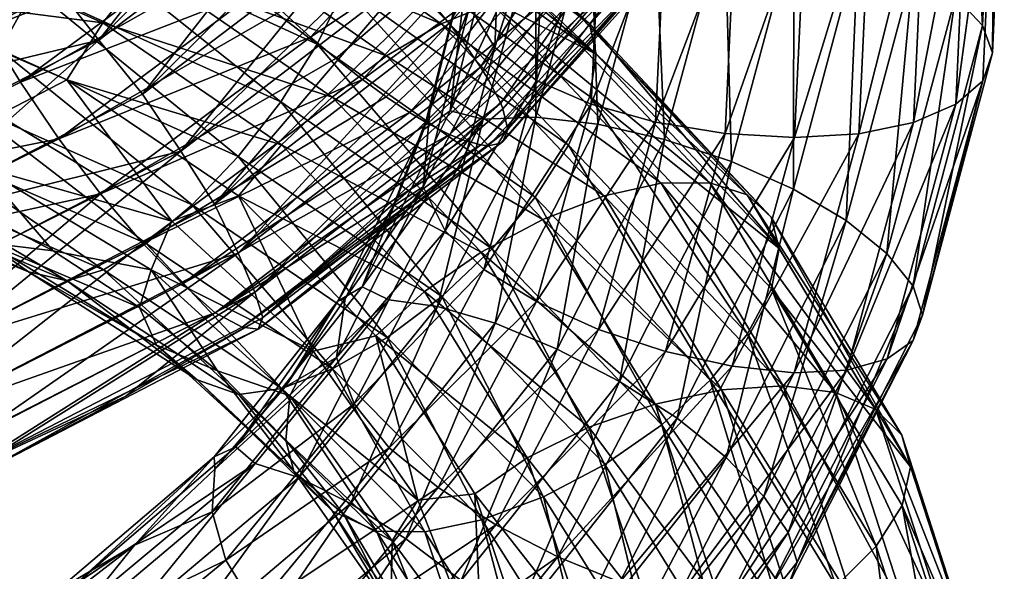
# Model space of a CAD drawing. Header units: metres. Extents: x -109 to 109, y -452 to 89.
# Tile 399 of 656: x 8.93 to 18.97, y -26.7 to -21.07. Entities that reach past the tile are written whole.
import ezdxf

# ---------------------------------------------------------------- set-up
doc = ezdxf.new("R2010")
doc.units = ezdxf.units.M
doc.layers.add('solid_K244270000C71_000_01', color=7, linetype='CONTINUOUS')

msp = doc.modelspace()

# ---------------------------------------------------------------- linework, layer by layer
at = {"layer": 'solid_K244270000C71_000_01'}
for points in [[(18.474415, -20.832609, 760.543823), (18.596498, -18.153233, 762.546143), (18.751863, -21.127901, 761.057617)], [(18.596498, -18.153233, 762.546143), (18.87578, -18.410347, 763.090088), (18.751863, -21.127901, 761.057617)], [(18.751863, -21.127901, 761.057617), (18.87578, -18.410347, 763.090088), (18.851892, -21.409386, 761.625305)], [(18.87578, -18.410347, 763.090088), (18.974033, -18.688694, 763.669922), (18.851892, -21.409386, 761.625305)], [(14.812507, -18.493904, 736.625549), (13.31155, -21.109291, 735.490173), (13.093974, -20.844156, 735.348816)], [(14.812507, -18.493904, 736.625549), (15.28634, -18.908588, 736.877747), (13.31155, -21.109291, 735.490173)], [(18.851892, -21.409386, 761.625305), (18.974033, -18.688694, 763.669922), (18.877703, -18.988764, 764.22821)], [(13.31155, -21.109291, 735.490173), (15.28634, -18.908588, 736.877747), (13.445292, -21.284964, 735.612244)], [(15.28634, -18.908588, 736.877747), (13.631413, -21.553947, 735.849731), (13.445292, -21.284964, 735.612244)], [(15.28634, -18.908588, 736.877747), (15.651652, -19.296976, 737.26062), (13.631413, -21.553947, 735.849731)], [(18.877703, -18.988764, 764.22821), (18.600098, -19.276911, 764.75708), (18.477989, -21.93194, 762.721619)], [(18.753773, -21.693655, 762.178345), (18.877703, -18.988764, 764.22821), (18.477989, -21.93194, 762.721619)], [(18.851892, -21.409386, 761.625305), (18.877703, -18.988764, 764.22821), (18.753773, -21.693655, 762.178345)], [(9.735929, -21.277962, 734.119934), (9.324384, -20.753424, 734.388123), (11.363083, -19.200275, 735.532593)], [(9.735929, -21.277962, 734.119934), (11.363083, -19.200275, 735.532593), (11.60005, -19.389973, 735.407166)], [(12.244857, -19.270702, 790.548706), (12.42875, -19.449102, 791.199341), (14.742405, -21.108667, 789.335327)], [(14.52428, -20.906338, 788.709778), (12.244857, -19.270702, 790.548706), (14.742405, -21.108667, 789.335327)], [(18.600098, -19.276911, 764.75708), (18.167469, -19.536491, 765.209656), (18.048203, -22.118208, 763.202454)], [(18.477989, -21.93194, 762.721619), (18.600098, -19.276911, 764.75708), (18.048203, -22.118208, 763.202454)], [(11.60005, -20.980774, 739.756042), (11.896567, -21.247263, 739.680359), (13.661394, -19.329523, 741.020447)], [(14.261394, -19.662733, 740.809387), (13.661394, -19.329523, 741.020447), (11.896567, -21.247263, 739.680359)], [(13.631413, -21.553947, 735.849731), (15.651652, -19.296976, 737.26062), (13.706739, -21.675762, 735.981384)], [(15.651652, -19.296976, 737.26062), (13.835842, -21.923374, 736.313354), (13.706739, -21.675762, 735.981384)], [(15.651652, -19.296976, 737.26062), (15.886708, -19.633612, 737.742798), (13.835842, -21.923374, 736.313354)], [(9.735929, -21.277962, 734.119934), (11.60005, -19.389973, 735.407166), (11.891255, -19.637751, 735.294739)], [(12.42875, -19.449102, 791.199341), (12.486869, -19.762707, 791.814331), (14.808644, -21.421261, 789.943359)], [(14.742405, -21.108667, 789.335327), (12.42875, -19.449102, 791.199341), (14.808644, -21.421261, 789.943359)], [(13.856022, -19.443628, 764.696716), (13.517142, -20.935837, 762.631409), (13.777243, -21.353756, 763.042664)], [(13.856022, -19.443628, 764.696716), (13.777243, -21.353756, 763.042664), (14.293887, -19.716896, 765.121216)], [(6.687839, -20.922066, 365.481689), (10.065118, -19.523151, 365.481689), (6.772509, -21.192886, 365.704102)], [(10.065118, -19.523151, 365.481689), (10.196747, -19.774521, 365.704102), (6.772509, -21.192886, 365.704102)], [(9.582691, -19.497845, 794.366821), (9.359804, -20.120533, 794.618774), (11.962363, -21.319679, 793.020264)], [(12.247227, -20.737801, 792.745178), (9.582691, -19.497845, 794.366821), (11.962363, -21.319679, 793.020264)], [(18.167469, -19.536491, 765.209656), (17.605646, -19.746943, 765.550781), (17.490067, -22.23641, 763.584229)], [(18.048203, -22.118208, 763.202454), (18.167469, -19.536491, 765.209656), (17.490067, -22.23641, 763.584229)], [(10.181742, -21.831026, 734.010559), (9.735929, -21.277962, 734.119934), (11.891255, -19.637751, 735.294739)], [(10.181742, -21.831026, 734.010559), (11.891255, -19.637751, 735.294739), (12.154368, -19.874924, 735.230896)], [(10.683059, -20.044384, 788.466003), (11.15263, -19.640123, 788.830994), (13.22873, -21.110437, 787.120056)], [(13.22873, -21.110437, 787.120056), (11.15263, -19.640123, 788.830994), (13.745577, -20.901215, 787.559326)], [(12.154368, -21.465019, 739.57782), (14.261394, -19.662733, 740.809387), (11.896567, -21.247263, 739.680359)], [(12.154368, -21.465019, 739.57782), (12.425532, -21.679628, 739.431946), (14.261394, -19.662733, 740.809387)], [(14.817706, -19.914888, 740.464844), (14.261394, -19.662733, 740.809387), (12.425532, -21.679628, 739.431946)], [(13.859313, -21.980482, 736.406799), (13.835842, -21.923374, 736.313354), (15.886708, -19.633612, 737.742798)], [(13.859313, -21.980482, 736.406799), (15.886708, -19.633612, 737.742798), (13.907401, -22.189108, 736.848633)], [(15.886708, -19.633612, 737.742798), (15.967214, -19.896147, 738.290649), (13.907401, -22.189108, 736.848633)], [(10.19697, -19.774946, 383.295349), (6.688031, -20.922678, 383.517975), (6.772652, -21.193346, 383.295349)], [(6.772509, -21.192886, 365.704102), (10.196747, -19.774521, 365.704102), (6.828018, -21.370855, 366.012726)], [(10.19697, -19.774946, 383.295349), (6.772652, -21.193346, 383.295349), (10.283459, -19.93984, 382.986603)], [(10.196747, -19.774521, 365.704102), (10.28334, -19.939615, 366.012726), (6.828018, -21.370855, 366.012726)], [(8.3318, -20.661655, 738.049622), (8.592733, -21.157396, 738.386902), (10.477493, -19.771341, 739.511292)], [(8.592733, -21.157396, 738.386902), (10.680642, -20.022959, 739.643005), (10.477493, -19.771341, 739.511292)], [(14.808644, -21.421261, 789.943359), (12.486869, -19.762707, 791.814331), (12.430016, -20.204943, 792.331055)], [(13.777243, -21.353756, 763.042664), (14.200049, -21.689501, 763.42865), (14.293887, -19.716896, 765.121216)], [(14.856872, -19.874807, 765.487671), (14.293887, -19.716896, 765.121216), (14.200049, -21.689501, 763.42865)], [(17.605646, -19.746943, 765.550781), (16.944664, -19.89048, 765.751404), (16.833424, -22.273796, 763.835876)], [(17.490067, -22.23641, 763.584229), (17.605646, -19.746943, 765.550781), (16.833424, -22.273796, 763.835876)], [(10.181742, -21.831026, 734.010559), (12.154368, -19.874924, 735.230896), (12.420443, -20.128023, 735.203979)], [(14.759338, -21.932482, 763.7453), (14.856872, -19.874807, 765.487671), (14.200049, -21.689501, 763.42865)], [(15.518628, -19.956745, 765.718506), (14.856872, -19.874807, 765.487671), (14.759338, -21.932482, 763.7453)], [(6.772652, -21.193346, 383.295349), (6.828093, -21.371101, 382.986603), (10.283459, -19.93984, 382.986603)], [(6.828018, -21.370855, 366.012726), (10.28334, -19.939615, 366.012726), (6.847156, -21.432837, 366.367004)], [(10.283459, -19.93984, 382.986603), (6.828093, -21.371101, 382.986603), (10.313633, -19.996975, 382.632996)], [(10.28334, -19.939615, 366.012726), (10.313633, -19.996975, 366.367004), (6.847156, -21.432837, 366.367004)], [(12.666418, -21.856504, 739.265991), (14.817706, -19.914888, 740.464844), (12.425532, -21.679628, 739.431946)], [(12.666418, -21.856504, 739.265991), (12.905885, -22.016928, 739.06012), (14.817706, -19.914888, 740.464844)], [(15.290563, -20.065142, 740.002686), (14.817706, -19.914888, 740.464844), (12.905885, -22.016928, 739.06012)], [(15.967214, -19.896147, 738.290649), (15.888327, -20.052055, 738.87323), (13.837214, -22.330715, 737.423279)], [(13.859313, -22.314846, 737.320862), (15.967214, -19.896147, 738.290649), (13.837214, -22.330715, 737.423279)], [(13.859313, -22.314846, 737.320862), (13.907401, -22.189108, 736.848633), (15.967214, -19.896147, 738.290649)], [(14.753201, -20.013092, 759.943176), (15.409845, -19.981285, 759.690491), (14.827419, -22.136599, 757.984558)], [(15.41675, -22.116196, 763.919556), (15.518628, -19.956745, 765.718506), (14.759338, -21.932482, 763.7453)], [(14.827419, -22.136599, 757.984558), (15.409845, -19.981285, 759.690491), (15.508861, -22.29303, 757.820007)], [(15.409845, -19.981285, 759.690491), (16.118053, -20.025894, 759.578735), (15.508861, -22.29303, 757.820007)], [(16.231775, -19.96125, 765.806824), (15.518628, -19.956745, 765.718506), (15.41675, -22.116196, 763.919556)], [(16.125216, -22.231903, 763.948669), (16.231775, -19.96125, 765.806824), (15.41675, -22.116196, 763.919556)], [(16.944664, -19.89048, 765.751404), (16.231775, -19.96125, 765.806824), (16.125216, -22.231903, 763.948669)], [(16.833424, -22.273796, 763.835876), (16.944664, -19.89048, 765.751404), (16.125216, -22.231903, 763.948669)], [(9.070354, -20.76078, 794.698364), (6.265643, -20.007196, 796.004272), (8.729819, -21.376205, 794.590881)], [(6.828093, -21.371101, 382.986603), (6.847156, -21.432837, 382.632996), (10.313633, -19.996975, 382.632996)], [(6.847156, -21.432837, 382.632996), (6.847156, -21.432837, 366.367004), (10.313633, -19.996975, 366.367004)], [(10.313633, -19.996975, 382.632996), (6.847156, -21.432837, 382.632996), (10.313633, -19.996975, 366.367004)], [(8.592733, -21.157396, 738.386902), (10.887602, -20.260696, 739.727295), (10.680642, -20.022959, 739.643005)], [(10.213657, -20.542133, 788.24469), (10.683059, -20.044384, 788.466003), (12.671747, -21.43973, 786.806519)], [(12.671747, -21.43973, 786.806519), (10.683059, -20.044384, 788.466003), (13.22873, -21.110437, 787.120056)], [(13.093974, -22.129395, 738.862305), (15.290563, -20.065142, 740.002686), (12.905885, -22.016928, 739.06012)], [(13.093974, -22.129395, 738.862305), (13.315233, -22.242416, 738.578003), (15.290563, -20.065142, 740.002686)], [(15.65468, -20.11051, 739.458679), (15.290563, -20.065142, 740.002686), (13.315233, -22.242416, 738.578003)], [(15.888327, -20.052055, 738.87323), (15.65468, -20.11051, 739.458679), (13.634035, -22.348892, 738.015869)], [(13.706739, -22.35655, 737.842468), (15.888327, -20.052055, 738.87323), (13.634035, -22.348892, 738.015869)], [(13.706739, -22.35655, 737.842468), (13.837214, -22.330715, 737.423279), (15.888327, -20.052055, 738.87323)], [(14.195065, -20.124197, 760.327942), (14.753201, -20.013092, 759.943176), (14.195594, -22.063374, 758.284546)], [(14.195594, -22.063374, 758.284546), (14.753201, -20.013092, 759.943176), (14.827419, -22.136599, 757.984558)], [(15.508861, -22.29303, 757.820007), (16.118053, -20.025894, 759.578735), (16.190548, -22.518423, 757.797241)], [(16.118053, -20.025894, 759.578735), (16.826519, -20.140844, 759.610596), (16.190548, -22.518423, 757.797241)], [(7.361566, -20.790077, 789.653198), (7.651015, -20.154621, 789.565918), (9.778434, -21.100224, 788.187317)], [(9.778434, -21.100224, 788.187317), (7.651015, -20.154621, 789.565918), (10.213657, -20.542133, 788.24469)], [(9.359804, -20.120533, 794.618774), (9.070354, -20.76078, 794.698364), (11.592431, -21.909285, 793.131714)], [(11.962363, -21.319679, 793.020264), (9.359804, -20.120533, 794.618774), (11.592431, -21.909285, 793.131714)], [(10.571033, -22.410866, 734.044067), (10.181742, -21.831026, 734.010559), (12.420443, -20.128023, 735.203979)], [(10.571033, -22.410866, 734.044067), (12.420443, -20.128023, 735.203979), (12.666418, -20.375221, 735.216492)], [(13.445292, -22.296169, 738.376648), (15.65468, -20.11051, 739.458679), (13.315233, -22.242416, 738.578003)], [(13.318816, -21.99938, 759.383606), (13.519308, -20.33782, 761.531006), (13.795695, -20.098606, 760.985596)], [(13.318816, -21.99938, 759.383606), (13.795695, -20.098606, 760.985596), (14.195065, -20.124197, 760.327942)], [(13.318816, -21.99938, 759.383606), (14.195065, -20.124197, 760.327942), (13.658554, -22.083748, 758.707825)], [(13.445292, -22.296169, 738.376648), (13.634035, -22.348892, 738.015869), (15.65468, -20.11051, 739.458679)], [(13.658554, -22.083748, 758.707825), (14.195065, -20.124197, 760.327942), (14.195594, -22.063374, 758.284546)], [(16.190548, -22.518423, 757.797241), (16.826519, -20.140844, 759.610596), (16.823112, -22.798876, 757.922485)], [(16.826519, -20.140844, 759.610596), (17.483931, -20.320412, 759.788696), (16.823112, -22.798876, 757.922485)], [(8.592733, -21.157396, 738.386902), (8.937241, -21.70661, 738.582031), (10.887602, -20.260696, 739.727295)], [(8.937241, -21.70661, 738.582031), (11.097943, -20.487007, 739.772095), (10.887602, -20.260696, 739.727295)], [(12.430016, -20.204943, 792.331055), (12.247227, -20.737801, 792.745178), (14.52709, -22.350992, 790.885986)], [(14.743906, -21.852837, 790.456421), (12.430016, -20.204943, 792.331055), (14.52709, -22.350992, 790.885986)], [(14.808644, -21.421261, 789.943359), (12.430016, -20.204943, 792.331055), (14.743906, -21.852837, 790.456421)], [(9.324384, -20.753424, 734.388123), (6.988176, -21.939987, 733.384033), (8.919888, -20.333603, 734.774841)], [(10.571033, -22.410866, 734.044067), (12.666418, -20.375221, 735.216492), (12.901378, -20.625652, 735.268799)], [(13.519308, -20.33782, 761.531006), (13.051991, -22.190437, 759.944824), (13.362114, -20.989237, 761.769348)], [(13.318816, -21.99938, 759.383606), (13.051991, -22.190437, 759.944824), (13.519308, -20.33782, 761.531006)], [(16.823112, -22.798876, 757.922485), (17.483931, -20.320412, 759.788696), (17.361263, -23.119167, 758.195496)], [(17.483931, -20.320412, 759.788696), (18.043219, -20.556801, 760.109314), (17.361263, -23.119167, 758.195496)], [(8.937241, -21.70661, 738.582031), (11.368203, -20.759951, 739.78241), (11.097943, -20.487007, 739.772095)], [(9.778434, -21.100224, 788.187317), (10.213657, -20.542133, 788.24469), (12.114965, -21.861198, 786.635559)], [(12.114965, -21.861198, 786.635559), (10.213657, -20.542133, 788.24469), (12.671747, -21.43973, 786.806519)], [(17.361263, -23.119167, 758.195496), (18.043219, -20.556801, 760.109314), (17.776161, -23.45747, 758.590332)], [(18.043219, -20.556801, 760.109314), (18.474415, -20.832609, 760.543823), (17.776161, -23.45747, 758.590332)], [(10.916524, -22.953749, 734.245117), (10.571033, -22.410866, 734.044067), (12.901378, -20.625652, 735.268799)], [(10.916524, -22.953749, 734.245117), (12.901378, -20.625652, 735.268799), (13.093974, -20.844156, 735.348816)], [(9.735929, -21.277962, 734.119934), (6.988176, -21.939987, 733.384033), (9.324384, -20.753424, 734.388123)], [(9.408502, -21.684814, 788.30603), (7.361566, -20.790077, 789.653198), (9.778434, -21.100224, 788.187317)], [(8.711053, -22.045416, 788.888672), (7.361566, -20.790077, 789.653198), (9.408502, -21.684814, 788.30603)], [(9.070354, -20.76078, 794.698364), (8.729819, -21.376205, 794.590881), (11.157207, -22.467014, 793.063232)], [(8.937241, -21.70661, 738.582031), (9.328376, -22.286476, 738.604858), (11.368203, -20.759951, 739.78241)], [(11.592431, -21.909285, 793.131714), (9.070354, -20.76078, 794.698364), (11.157207, -22.467014, 793.063232)], [(9.328376, -22.286476, 738.604858), (11.60005, -20.980774, 739.756042), (11.368203, -20.759951, 739.78241)], [(12.247227, -20.737801, 792.745178), (11.962363, -21.319679, 793.020264), (14.189198, -22.882813, 791.188721)], [(14.52709, -22.350992, 790.885986), (12.247227, -20.737801, 792.745178), (14.189198, -22.882813, 791.188721)], [(10.916524, -22.953749, 734.245117), (13.093974, -20.844156, 735.348816), (13.31155, -21.109291, 735.490173)], [(13.745577, -20.901215, 787.559326), (14.185281, -20.83407, 788.102722), (15.969053, -22.735907, 786.116455)], [(14.185281, -20.83407, 788.102722), (14.52428, -20.906338, 788.709778), (16.350681, -22.856176, 786.683044)], [(15.969053, -22.735907, 786.116455), (14.185281, -20.83407, 788.102722), (16.350681, -22.856176, 786.683044)], [(17.776161, -23.45747, 758.590332), (18.474415, -20.832609, 760.543823), (18.043123, -23.790243, 759.07489)], [(18.474415, -20.832609, 760.543823), (18.751863, -21.127901, 761.057617), (18.043123, -23.790243, 759.07489)], [(9.328376, -22.286476, 738.604858), (11.896567, -21.247263, 739.680359), (11.60005, -20.980774, 739.756042)], [(13.112681, -21.995249, 760.899963), (13.043486, -22.776876, 761.034729), (13.517142, -20.935837, 762.631409)], [(13.777243, -21.353756, 763.042664), (13.517142, -20.935837, 762.631409), (13.043486, -22.776876, 761.034729)], [(13.051991, -22.190437, 759.944824), (13.112681, -21.995249, 760.899963), (13.362114, -20.989237, 761.769348)], [(13.362114, -20.989237, 761.769348), (13.112681, -21.995249, 760.899963), (13.517142, -20.935837, 762.631409)], [(13.22873, -21.110437, 787.120056), (13.745577, -20.901215, 787.559326), (15.474058, -22.737835, 785.622742)], [(15.474058, -22.737835, 785.622742), (13.745577, -20.901215, 787.559326), (15.969053, -22.735907, 786.116455)], [(14.52428, -20.906338, 788.709778), (14.742405, -21.108667, 789.335327), (16.596235, -23.086563, 787.279724)], [(16.350681, -22.856176, 786.683044), (14.52428, -20.906338, 788.709778), (16.596235, -23.086563, 787.279724)], [(8.592733, -21.157396, 738.386902), (6.708168, -22.810322, 737.57373), (8.937241, -21.70661, 738.582031)], [(9.408502, -21.684814, 788.30603), (9.778434, -21.100224, 788.187317), (11.598723, -22.347288, 786.62384)], [(11.598723, -22.347288, 786.62384), (9.778434, -21.100224, 788.187317), (12.114965, -21.861198, 786.635559)], [(11.158374, -23.453581, 734.572754), (10.916524, -22.953749, 734.245117), (13.31155, -21.109291, 735.490173)], [(11.158374, -23.453581, 734.572754), (13.31155, -21.109291, 735.490173), (13.445292, -21.284964, 735.612244)], [(12.671747, -21.43973, 786.806519), (13.22873, -21.110437, 787.120056), (14.892219, -22.868048, 785.239502)], [(14.892219, -22.868048, 785.239502), (13.22873, -21.110437, 787.120056), (15.474058, -22.737835, 785.622742)], [(14.742405, -21.108667, 789.335327), (14.808644, -21.421261, 789.943359), (16.67713, -23.406336, 787.87085)], [(16.596235, -23.086563, 787.279724), (14.742405, -21.108667, 789.335327), (16.67713, -23.406336, 787.87085)], [(18.043123, -23.790243, 759.07489), (18.751863, -21.127901, 761.057617), (18.140085, -24.086647, 759.622009)], [(18.751863, -21.127901, 761.057617), (18.851892, -21.409386, 761.625305), (18.140085, -24.086647, 759.622009)], [(9.735929, -21.277962, 734.119934), (7.271406, -22.533176, 733.090332), (6.988176, -21.939987, 733.384033)], [(7.630931, -23.144695, 732.966187), (7.271406, -22.533176, 733.090332), (9.735929, -21.277962, 734.119934)], [(10.181742, -21.831026, 734.010559), (7.630931, -23.144695, 732.966187), (9.735929, -21.277962, 734.119934)], [(9.328376, -22.286476, 738.604858), (9.754382, -22.848953, 738.472595), (11.896567, -21.247263, 739.680359)], [(9.754382, -22.848953, 738.472595), (12.154368, -21.465019, 739.57782), (11.896567, -21.247263, 739.680359)], [(11.158374, -23.453581, 734.572754), (13.445292, -21.284964, 735.612244), (13.631413, -21.553947, 735.849731)], [(8.729819, -21.376205, 794.590881), (8.362542, -21.929327, 794.314636), (10.687806, -22.95936, 792.830139)], [(11.157207, -22.467014, 793.063232), (8.729819, -21.376205, 794.590881), (10.687806, -22.95936, 792.830139)], [(11.962363, -21.319679, 793.020264), (11.592431, -21.909285, 793.131714), (13.750401, -23.410112, 791.338501)], [(14.189198, -22.882813, 791.188721), (11.962363, -21.319679, 793.020264), (13.750401, -23.410112, 791.338501)], [(13.777243, -21.353756, 763.042664), (13.043486, -22.776876, 761.034729), (13.268094, -23.225962, 761.424316)], [(13.777243, -21.353756, 763.042664), (13.268094, -23.225962, 761.424316), (14.200049, -21.689501, 763.42865)], [(9.754382, -22.848953, 738.472595), (12.425532, -21.679628, 739.431946), (12.154368, -21.465019, 739.57782)], [(12.114965, -21.861198, 786.635559), (12.671747, -21.43973, 786.806519), (14.265196, -23.110405, 784.98468)], [(14.265196, -23.110405, 784.98468), (12.671747, -21.43973, 786.806519), (14.892219, -22.868048, 785.239502)], [(16.67713, -23.406336, 787.87085), (14.808644, -21.421261, 789.943359), (14.743906, -21.852837, 790.456421)], [(18.140085, -24.086647, 759.622009), (18.851892, -21.409386, 761.625305), (18.753773, -21.693655, 762.178345)], [(11.326109, -23.8505, 735.018921), (11.158374, -23.453581, 734.572754), (13.631413, -21.553947, 735.849731)], [(11.326109, -23.8505, 735.018921), (13.631413, -21.553947, 735.849731), (13.706739, -21.675762, 735.981384)], [(10.481568, -23.125509, 787.422424), (8.711053, -22.045416, 788.888672), (9.408502, -21.684814, 788.30603)], [(11.159926, -22.869312, 786.780396), (9.408502, -21.684814, 788.30603), (11.598723, -22.347288, 786.62384)], [(10.481568, -23.125509, 787.422424), (9.408502, -21.684814, 788.30603), (11.159926, -22.869312, 786.780396)], [(9.754382, -22.848953, 738.472595), (10.185093, -23.355042, 738.201355), (12.425532, -21.679628, 739.431946)], [(10.185093, -23.355042, 738.201355), (12.666418, -21.856504, 739.265991), (12.425532, -21.679628, 739.431946)], [(11.326109, -23.8505, 735.018921), (13.706739, -21.675762, 735.981384), (13.835842, -21.923374, 736.313354)], [(13.268094, -23.225962, 761.424316), (13.663349, -23.621138, 761.774048), (14.200049, -21.689501, 763.42865)], [(14.759338, -21.932482, 763.7453), (14.200049, -21.689501, 763.42865), (13.663349, -23.621138, 761.774048)], [(18.753773, -21.693655, 762.178345), (18.477989, -21.93194, 762.721619), (17.779602, -24.533049, 760.735596)], [(18.044962, -24.343645, 760.178589), (18.753773, -21.693655, 762.178345), (17.779602, -24.533049, 760.735596)], [(18.140085, -24.086647, 759.622009), (18.753773, -21.693655, 762.178345), (18.044962, -24.343645, 760.178589)], [(8.937241, -21.70661, 738.582031), (6.708168, -22.810322, 737.57373), (9.328376, -22.286476, 738.604858)], [(10.571033, -22.410866, 734.044067), (7.630931, -23.144695, 732.966187), (10.181742, -21.831026, 734.010559)], [(10.185093, -23.355042, 738.201355), (12.905885, -22.016928, 739.06012), (12.666418, -21.856504, 739.265991)], [(11.598723, -22.347288, 786.62384), (12.114965, -21.861198, 786.635559), (13.6384, -23.443497, 784.871094)], [(13.6384, -23.443497, 784.871094), (12.114965, -21.861198, 786.635559), (14.265196, -23.110405, 784.98468)], [(14.743906, -21.852837, 790.456421), (14.52709, -22.350992, 790.885986), (16.353844, -24.276108, 788.834961)], [(16.597925, -23.817867, 788.388123), (14.743906, -21.852837, 790.456421), (16.353844, -24.276108, 788.834961)], [(16.67713, -23.406336, 787.87085), (14.743906, -21.852837, 790.456421), (16.597925, -23.817867, 788.388123)], [(8.362542, -21.929327, 794.314636), (7.995132, -22.384308, 793.896057), (10.218235, -23.354742, 792.455566)], [(10.687806, -22.95936, 792.830139), (8.362542, -21.929327, 794.314636), (10.218235, -23.354742, 792.455566)], [(11.592431, -21.909285, 793.131714), (11.157207, -22.467014, 793.063232), (13.234159, -23.896709, 791.317078)], [(11.326109, -23.8505, 735.018921), (13.835842, -21.923374, 736.313354), (11.408917, -24.11005, 735.557617)], [(11.408917, -24.11005, 735.557617), (13.835842, -21.923374, 736.313354), (13.859313, -21.980482, 736.406799)], [(11.408917, -24.11005, 735.557617), (13.859313, -21.980482, 736.406799), (13.907401, -22.189108, 736.848633)], [(13.750401, -23.410112, 791.338501), (11.592431, -21.909285, 793.131714), (13.234159, -23.896709, 791.317078)], [(12.422423, -23.797859, 757.847839), (13.051991, -22.190437, 759.944824), (13.318816, -21.99938, 759.383606)], [(12.422423, -23.797859, 757.847839), (13.318816, -21.99938, 759.383606), (13.658554, -22.083748, 758.707825)], [(13.112681, -21.995249, 760.899963), (12.740376, -22.974503, 760.049438), (13.043486, -22.776876, 761.034729)], [(13.051991, -22.190437, 759.944824), (12.740376, -22.974503, 760.049438), (13.112681, -21.995249, 760.899963)], [(14.201499, -23.94759, 762.04248), (14.759338, -21.932482, 763.7453), (13.663349, -23.621138, 761.774048)], [(15.41675, -22.116196, 763.919556), (14.759338, -21.932482, 763.7453), (14.201499, -23.94759, 762.04248)], [(18.477989, -21.93194, 762.721619), (18.048203, -22.118208, 763.202454), (17.366058, -24.647419, 761.243652)], [(17.779602, -24.533049, 760.735596), (18.477989, -21.93194, 762.721619), (17.366058, -24.647419, 761.243652)], [(10.481568, -23.125509, 787.422424), (8.536458, -22.574697, 789.294983), (8.711053, -22.045416, 788.888672)], [(10.185093, -23.355042, 738.201355), (10.590428, -23.76601, 737.80719), (12.905885, -22.016928, 739.06012)], [(10.590428, -23.76601, 737.80719), (13.093974, -22.129395, 738.862305), (12.905885, -22.016928, 739.06012)], [(12.422423, -23.797859, 757.847839), (13.658554, -22.083748, 758.707825), (12.693738, -23.930927, 757.158813)], [(12.693738, -23.930927, 757.158813), (13.658554, -22.083748, 758.707825), (13.192842, -23.996653, 756.699585)], [(13.192842, -23.996653, 756.699585), (14.195594, -22.063374, 758.284546), (13.780037, -24.169537, 756.355469)], [(13.658554, -22.083748, 758.707825), (14.195594, -22.063374, 758.284546), (13.192842, -23.996653, 756.699585)], [(14.195594, -22.063374, 758.284546), (14.827419, -22.136599, 757.984558), (13.780037, -24.169537, 756.355469)], [(10.590428, -23.76601, 737.80719), (13.315233, -22.242416, 738.578003), (13.093974, -22.129395, 738.862305)], [(11.362437, -24.228497, 736.138977), (13.907401, -22.189108, 736.848633), (13.859313, -22.314846, 737.320862)], [(11.408917, -24.11005, 735.557617), (13.907401, -22.189108, 736.848633), (11.362437, -24.228497, 736.138977)], [(13.051991, -22.190437, 759.944824), (12.173562, -23.943037, 758.423767), (12.740376, -22.974503, 760.049438)], [(12.422423, -23.797859, 757.847839), (12.173562, -23.943037, 758.423767), (13.051991, -22.190437, 759.944824)], [(13.780037, -24.169537, 756.355469), (14.827419, -22.136599, 757.984558), (14.413342, -24.43206, 756.141663)], [(14.834064, -24.231159, 762.161987), (15.41675, -22.116196, 763.919556), (14.201499, -23.94759, 762.04248)], [(14.827419, -22.136599, 757.984558), (15.508861, -22.29303, 757.820007), (14.413342, -24.43206, 756.141663)], [(16.125216, -22.231903, 763.948669), (15.41675, -22.116196, 763.919556), (14.834064, -24.231159, 762.161987)], [(18.048203, -22.118208, 763.202454), (17.490067, -22.23641, 763.584229), (16.829018, -24.67514, 761.664734)], [(17.366058, -24.647419, 761.243652), (18.048203, -22.118208, 763.202454), (16.829018, -24.67514, 761.664734)], [(6.708168, -22.810322, 737.57373), (6.991461, -23.449251, 737.572571), (9.328376, -22.286476, 738.604858)], [(9.328376, -22.286476, 738.604858), (6.991461, -23.449251, 737.572571), (9.754382, -22.848953, 738.472595)], [(10.590428, -23.76601, 737.80719), (10.92235, -24.06181, 737.301025), (13.315233, -22.242416, 738.578003)], [(10.92235, -24.06181, 737.301025), (13.445292, -22.296169, 738.376648), (13.315233, -22.242416, 738.578003)], [(10.92235, -24.06181, 737.301025), (13.634035, -22.348892, 738.015869), (13.445292, -22.296169, 738.376648)], [(14.413342, -24.43206, 756.141663), (15.508861, -22.29303, 757.820007), (15.046877, -24.762228, 756.067932)], [(15.515752, -24.455971, 762.13385), (16.125216, -22.231903, 763.948669), (14.834064, -24.231159, 762.161987)], [(15.508861, -22.29303, 757.820007), (16.190548, -22.518423, 757.797241), (15.046877, -24.762228, 756.067932)], [(16.833424, -22.273796, 763.835876), (16.125216, -22.231903, 763.948669), (15.515752, -24.455971, 762.13385)], [(16.197193, -24.608395, 761.965637), (16.833424, -22.273796, 763.835876), (15.515752, -24.455971, 762.13385)], [(17.490067, -22.23641, 763.584229), (16.833424, -22.273796, 763.835876), (16.197193, -24.608395, 761.965637)], [(16.829018, -24.67514, 761.664734), (17.490067, -22.23641, 763.584229), (16.197193, -24.608395, 761.965637)], [(7.995132, -22.384308, 793.896057), (7.654198, -22.705654, 793.361511), (9.782501, -23.621927, 791.962524)], [(10.218235, -23.354742, 792.455566), (7.995132, -22.384308, 793.896057), (9.782501, -23.621927, 791.962524)], [(10.92235, -24.06181, 737.301025), (11.198524, -24.209305, 736.737305), (13.634035, -22.348892, 738.015869)], [(11.159926, -22.869312, 786.780396), (11.598723, -22.347288, 786.62384), (13.057241, -23.846252, 784.911316)], [(11.198524, -24.209305, 736.737305), (13.837214, -22.330715, 737.423279), (13.706739, -22.35655, 737.842468)], [(11.198524, -24.209305, 736.737305), (11.362437, -24.228497, 736.138977), (13.837214, -22.330715, 737.423279)], [(11.198524, -24.209305, 736.737305), (13.706739, -22.35655, 737.842468), (13.634035, -22.348892, 738.015869)], [(11.362437, -24.228497, 736.138977), (13.859313, -22.314846, 737.320862), (13.837214, -22.330715, 737.423279)], [(13.057241, -23.846252, 784.911316), (11.598723, -22.347288, 786.62384), (13.6384, -23.443497, 784.871094)], [(14.52709, -22.350992, 790.885986), (14.189198, -22.882813, 791.188721), (15.973464, -24.75016, 789.169067)], [(16.353844, -24.276108, 788.834961), (14.52709, -22.350992, 790.885986), (15.973464, -24.75016, 789.169067)], [(10.571033, -22.410866, 734.044067), (7.91007, -23.784651, 732.976563), (7.630931, -23.144695, 732.966187)], [(8.179487, -24.373569, 733.161133), (7.91007, -23.784651, 732.976563), (10.571033, -22.410866, 734.044067)], [(10.916524, -22.953749, 734.245117), (8.179487, -24.373569, 733.161133), (10.571033, -22.410866, 734.044067)], [(11.157207, -22.467014, 793.063232), (10.687806, -22.95936, 792.830139), (12.677378, -24.313999, 791.136108)], [(13.234159, -23.896709, 791.317078), (11.157207, -22.467014, 793.063232), (12.677378, -24.313999, 791.136108)], [(8.536458, -22.574697, 789.294983), (9.270915, -23.429501, 789.189575), (8.306822, -22.927532, 789.92804)], [(8.536458, -22.574697, 789.294983), (10.271514, -23.62219, 787.844971), (9.270915, -23.429501, 789.189575)], [(10.481568, -23.125509, 787.422424), (10.271514, -23.62219, 787.844971), (8.536458, -22.574697, 789.294983)], [(15.046877, -24.762228, 756.067932), (16.190548, -22.518423, 757.797241), (15.634759, -25.13838, 756.143799)], [(16.190548, -22.518423, 757.797241), (16.823112, -22.798876, 757.922485), (15.634759, -25.13838, 756.143799)], [(7.654198, -22.705654, 793.361511), (7.364151, -22.865047, 792.740479), (9.411804, -23.736464, 791.377502)], [(9.782501, -23.621927, 791.962524), (7.654198, -22.705654, 793.361511), (9.411804, -23.736464, 791.377502)], [(12.247574, -23.917461, 759.221802), (12.159253, -24.517365, 759.504272), (13.043486, -22.776876, 761.034729)], [(13.268094, -23.225962, 761.424316), (13.043486, -22.776876, 761.034729), (12.159253, -24.517365, 759.504272)], [(12.740376, -22.974503, 760.049438), (12.247574, -23.917461, 759.221802), (13.043486, -22.776876, 761.034729)], [(14.892219, -22.868048, 785.239502), (15.474058, -22.737835, 785.622742), (16.717407, -24.806583, 783.555786)], [(15.474058, -22.737835, 785.622742), (15.969053, -22.735907, 786.116455), (17.252174, -24.876984, 783.995178)], [(16.717407, -24.806583, 783.555786), (15.474058, -22.737835, 785.622742), (17.252174, -24.876984, 783.995178)], [(15.634759, -25.13838, 756.143799), (16.823112, -22.798876, 757.922485), (16.134895, -25.538258, 756.372314)], [(15.969053, -22.735907, 786.116455), (16.350681, -22.856176, 786.683044), (17.664467, -25.050577, 784.517334)], [(17.252174, -24.876984, 783.995178), (15.969053, -22.735907, 786.116455), (17.664467, -25.050577, 784.517334)], [(16.823112, -22.798876, 757.922485), (17.361263, -23.119167, 758.195496), (16.134895, -25.538258, 756.372314)], [(6.991461, -23.449251, 737.572571), (7.306787, -24.075104, 737.417175), (9.754382, -22.848953, 738.472595)], [(7.018488, -22.823179, 792.147949), (8.597912, -23.347471, 790.362793), (9.019936, -23.644873, 790.823608)], [(7.018488, -22.823179, 792.147949), (9.019936, -23.644873, 790.823608), (7.364151, -22.865047, 792.740479)], [(9.754382, -22.848953, 738.472595), (7.306787, -24.075104, 737.417175), (7.632838, -24.644087, 737.125549)], [(9.019936, -23.644873, 790.823608), (9.411804, -23.736464, 791.377502), (7.364151, -22.865047, 792.740479)], [(9.754382, -22.848953, 738.472595), (7.632838, -24.644087, 737.125549), (10.185093, -23.355042, 738.201355)], [(11.922761, -24.452358, 785.807312), (10.481568, -23.125509, 787.422424), (11.159926, -22.869312, 786.780396)], [(12.563266, -24.29595, 785.11084), (11.159926, -22.869312, 786.780396), (13.057241, -23.846252, 784.911316)], [(11.922761, -24.452358, 785.807312), (11.159926, -22.869312, 786.780396), (12.563266, -24.29595, 785.11084)], [(14.189198, -22.882813, 791.188721), (13.750401, -23.410112, 791.338501), (15.479489, -25.205429, 789.362427)], [(15.973464, -24.75016, 789.169067), (14.189198, -22.882813, 791.188721), (15.479489, -25.205429, 789.362427)], [(14.265196, -23.110405, 784.98468), (14.892219, -22.868048, 785.239502), (16.088816, -24.849266, 783.233704)], [(16.088816, -24.849266, 783.233704), (14.892219, -22.868048, 785.239502), (16.717407, -24.806583, 783.555786)], [(16.350681, -22.856176, 786.683044), (16.596235, -23.086563, 787.279724), (17.92975, -25.312246, 785.082397)], [(17.664467, -25.050577, 784.517334), (16.350681, -22.856176, 786.683044), (17.92975, -25.312246, 785.082397)], [(11.158374, -23.453581, 734.572754), (8.179487, -24.373569, 733.161133), (10.916524, -22.953749, 734.245117)], [(8.597912, -23.347471, 790.362793), (8.306822, -22.927532, 789.92804), (9.270915, -23.429501, 789.189575)], [(10.687806, -22.95936, 792.830139), (10.218235, -23.354742, 792.455566), (12.120395, -24.635668, 790.814819)], [(12.677378, -24.313999, 791.136108), (10.687806, -22.95936, 792.830139), (12.120395, -24.635668, 790.814819)], [(12.173562, -23.943037, 758.423767), (12.247574, -23.917461, 759.221802), (12.740376, -22.974503, 760.049438)], [(16.596235, -23.086563, 787.279724), (16.67713, -23.406336, 787.87085), (18.018467, -25.635027, 785.6604)], [(17.92975, -25.312246, 785.082397), (16.596235, -23.086563, 787.279724), (18.018467, -25.635027, 785.6604)], [(11.922761, -24.452358, 785.807312), (10.271514, -23.62219, 787.844971), (10.481568, -23.125509, 787.422424)], [(13.6384, -23.443497, 784.871094), (14.265196, -23.110405, 784.98468), (15.411411, -24.995384, 783.042908)], [(15.411411, -24.995384, 783.042908), (14.265196, -23.110405, 784.98468), (16.088816, -24.849266, 783.233704)], [(16.134895, -25.538258, 756.372314), (17.361263, -23.119167, 758.195496), (16.520485, -25.935833, 756.72998)], [(17.361263, -23.119167, 758.195496), (17.776161, -23.45747, 758.590332), (16.520485, -25.935833, 756.72998)], [(13.268094, -23.225962, 761.424316), (12.159253, -24.517365, 759.504272), (12.342399, -24.991911, 759.875793)], [(13.268094, -23.225962, 761.424316), (12.342399, -24.991911, 759.875793), (13.663349, -23.621138, 761.774048)], [(10.185093, -23.355042, 738.201355), (7.632838, -24.644087, 737.125549), (7.948502, -25.112614, 736.715698)], [(10.185093, -23.355042, 738.201355), (7.948502, -25.112614, 736.715698), (10.590428, -23.76601, 737.80719)], [(8.597912, -23.347471, 790.362793), (9.270915, -23.429501, 789.189575), (10.152384, -24.006411, 788.404297)], [(10.322956, -24.393921, 788.901306), (8.597912, -23.347471, 790.362793), (10.152384, -24.006411, 788.404297)], [(9.019936, -23.644873, 790.823608), (8.597912, -23.347471, 790.362793), (10.322956, -24.393921, 788.901306)], [(10.218235, -23.354742, 792.455566), (9.782501, -23.621927, 791.962524), (11.603548, -24.835743, 790.372192)], [(12.120395, -24.635668, 790.814819), (10.218235, -23.354742, 792.455566), (11.603548, -24.835743, 790.372192)], [(11.158374, -23.453581, 734.572754), (8.332455, -24.914629, 733.466614), (8.179487, -24.373569, 733.161133)], [(8.457945, -25.333122, 733.90033), (8.332455, -24.914629, 733.466614), (11.158374, -23.453581, 734.572754)], [(11.326109, -23.8505, 735.018921), (8.457945, -25.333122, 733.90033), (11.158374, -23.453581, 734.572754)], [(10.271514, -23.62219, 787.844971), (10.152384, -24.006411, 788.404297), (9.270915, -23.429501, 789.189575)], [(13.057241, -23.846252, 784.911316), (13.6384, -23.443497, 784.871094), (14.734252, -25.230701, 782.99176)], [(13.750401, -23.410112, 791.338501), (13.234159, -23.896709, 791.317078), (14.898331, -25.60968, 789.39447)], [(14.734252, -25.230701, 782.99176), (13.6384, -23.443497, 784.871094), (15.411411, -24.995384, 783.042908)], [(15.479489, -25.205429, 789.362427), (13.750401, -23.410112, 791.338501), (14.898331, -25.60968, 789.39447)], [(16.520485, -25.935833, 756.72998), (17.776161, -23.45747, 758.590332), (16.768589, -26.304148, 757.187134)], [(18.018467, -25.635027, 785.6604), (16.67713, -23.406336, 787.87085), (16.597925, -23.817867, 788.388123)], [(17.776161, -23.45747, 758.590332), (18.043123, -23.790243, 759.07489), (16.768589, -26.304148, 757.187134)], [(9.019936, -23.644873, 790.823608), (10.322956, -24.393921, 788.901306), (10.737741, -24.74761, 789.320068)], [(9.019936, -23.644873, 790.823608), (10.737741, -24.74761, 789.320068), (9.411804, -23.736464, 791.377502)], [(9.782501, -23.621927, 791.962524), (9.411804, -23.736464, 791.377502), (11.163844, -24.894571, 789.830994)], [(11.603548, -24.835743, 790.372192), (9.782501, -23.621927, 791.962524), (11.163844, -24.894571, 789.830994)], [(10.271514, -23.62219, 787.844971), (10.946473, -24.65332, 787.574768), (10.152384, -24.006411, 788.404297)], [(10.271514, -23.62219, 787.844971), (11.683846, -24.911085, 786.248291), (10.946473, -24.65332, 787.574768)], [(11.922761, -24.452358, 785.807312), (11.683846, -24.911085, 786.248291), (10.271514, -23.62219, 787.844971)], [(12.342399, -24.991911, 759.875793), (12.698195, -25.441622, 760.192505), (13.663349, -23.621138, 761.774048)], [(14.201499, -23.94759, 762.04248), (13.663349, -23.621138, 761.774048), (12.698195, -25.441622, 760.192505)], [(10.590428, -23.76601, 737.80719), (7.948502, -25.112614, 736.715698), (10.92235, -24.06181, 737.301025)], [(10.737741, -24.74761, 789.320068), (11.163844, -24.894571, 789.830994), (9.411804, -23.736464, 791.377502)], [(11.135231, -25.429491, 756.408447), (12.173562, -23.943037, 758.423767), (12.422423, -23.797859, 757.847839)], [(11.135231, -25.429491, 756.408447), (12.422423, -23.797859, 757.847839), (12.693738, -23.930927, 757.158813)], [(16.768589, -26.304148, 757.187134), (18.043123, -23.790243, 759.07489), (16.861301, -26.608025, 757.71991)], [(18.043123, -23.790243, 759.07489), (18.140085, -24.086647, 759.622009), (16.861301, -26.608025, 757.71991)], [(11.326109, -23.8505, 735.018921), (8.543769, -25.595776, 734.434998), (8.457945, -25.333122, 733.90033)], [(11.326109, -23.8505, 735.018921), (10.012524, -24.913792, 734.97229), (8.543769, -25.595776, 734.434998)], [(11.326109, -23.8505, 735.018921), (11.408917, -24.11005, 735.557617), (10.012524, -24.913792, 734.97229)], [(12.563266, -24.29595, 785.11084), (13.057241, -23.846252, 784.911316), (14.106397, -25.541325, 783.088562)], [(13.234159, -23.896709, 791.317078), (12.677378, -24.313999, 791.136108), (14.271534, -25.939989, 789.272949)], [(14.106397, -25.541325, 783.088562), (13.057241, -23.846252, 784.911316), (14.734252, -25.230701, 782.99176)], [(14.898331, -25.60968, 789.39447), (13.234159, -23.896709, 791.317078), (14.271534, -25.939989, 789.272949)], [(16.597925, -23.817867, 788.388123), (16.353844, -24.276108, 788.834961), (17.667885, -26.444099, 786.64209)], [(17.931578, -26.029806, 786.176514), (16.597925, -23.817867, 788.388123), (17.667885, -26.444099, 786.64209)], [(18.018467, -25.635027, 785.6604), (16.597925, -23.817867, 788.388123), (17.931578, -26.029806, 786.176514)], [(10.322956, -24.393921, 788.901306), (10.152384, -24.006411, 788.404297), (10.946473, -24.65332, 787.574768)], [(12.173562, -23.943037, 758.423767), (10.912165, -25.532448, 756.997681), (11.637729, -24.816858, 758.419434)], [(11.135231, -25.429491, 756.408447), (10.912165, -25.532448, 756.997681), (12.173562, -23.943037, 758.423767)], [(11.135231, -25.429491, 756.408447), (12.693738, -23.930927, 757.158813), (11.332185, -25.600325, 755.711121)], [(11.332185, -25.600325, 755.711121), (12.693738, -23.930927, 757.158813), (11.777755, -25.74489, 755.219604)], [(12.247574, -23.917461, 759.221802), (11.637729, -24.816858, 758.419434), (12.159253, -24.517365, 759.504272)], [(12.173562, -23.943037, 758.423767), (11.637729, -24.816858, 758.419434), (12.247574, -23.917461, 759.221802)], [(12.693738, -23.930927, 757.158813), (13.192842, -23.996653, 756.699585), (11.777755, -25.74489, 755.219604)], [(11.777755, -25.74489, 755.219604), (13.192842, -23.996653, 756.699585), (12.301966, -26.008991, 754.835815)], [(13.192842, -23.996653, 756.699585), (13.780037, -24.169537, 756.355469), (12.301966, -26.008991, 754.835815)], [(13.19833, -25.847258, 760.415894), (14.201499, -23.94759, 762.04248), (12.698195, -25.441622, 760.192505)], [(14.834064, -24.231159, 762.161987), (14.201499, -23.94759, 762.04248), (13.19833, -25.847258, 760.415894)], [(7.948502, -25.112614, 736.715698), (8.188685, -25.461948, 736.193298), (10.92235, -24.06181, 737.301025)], [(10.92235, -24.06181, 737.301025), (8.188685, -25.461948, 736.193298), (8.419551, -25.646034, 735.625488)], [(10.92235, -24.06181, 737.301025), (8.419551, -25.646034, 735.625488), (11.198524, -24.209305, 736.737305)], [(16.861301, -26.608025, 757.71991), (18.140085, -24.086647, 759.622009), (18.044962, -24.343645, 760.178589)], [(11.198524, -24.209305, 736.737305), (8.419551, -25.646034, 735.625488), (11.362437, -24.228497, 736.138977)], [(11.408917, -24.11005, 735.557617), (11.362437, -24.228497, 736.138977), (8.53802, -25.694014, 735.022217)], [(10.012524, -24.913792, 734.97229), (11.408917, -24.11005, 735.557617), (8.53802, -25.694014, 735.022217)], [(12.301966, -26.008991, 754.835815), (13.780037, -24.169537, 756.355469), (12.867342, -26.368595, 754.577698)], [(13.780037, -24.169537, 756.355469), (14.413342, -24.43206, 756.141663), (12.867342, -26.368595, 754.577698)], [(8.419551, -25.646034, 735.625488), (8.53802, -25.694014, 735.022217), (11.362437, -24.228497, 736.138977)], [(12.988926, -25.974195, 784.079956), (11.922761, -24.452358, 785.807312), (12.563266, -24.29595, 785.11084)], [(13.572731, -25.911121, 783.334778), (12.563266, -24.29595, 785.11084), (14.106397, -25.541325, 783.088562)], [(12.988926, -25.974195, 784.079956), (12.563266, -24.29595, 785.11084), (13.572731, -25.911121, 783.334778)], [(13.786212, -26.225567, 760.484253), (14.834064, -24.231159, 762.161987), (13.19833, -25.847258, 760.415894)], [(15.515752, -24.455971, 762.13385), (14.834064, -24.231159, 762.161987), (13.786212, -26.225567, 760.484253)], [(16.353844, -24.276108, 788.834961), (15.973464, -24.75016, 789.169067), (17.256941, -26.854408, 787.010132)], [(17.667885, -26.444099, 786.64209), (16.353844, -24.276108, 788.834961), (17.256941, -26.854408, 787.010132)], [(11.724021, -25.679127, 787.292908), (10.322956, -24.393921, 788.901306), (10.946473, -24.65332, 787.574768)], [(10.737741, -24.74761, 789.320068), (10.322956, -24.393921, 788.901306), (11.724021, -25.679127, 787.292908)], [(12.677378, -24.313999, 791.136108), (12.120395, -24.635668, 790.814819), (13.644511, -26.176151, 789.01239)], [(14.271534, -25.939989, 789.272949), (12.677378, -24.313999, 791.136108), (13.644511, -26.176151, 789.01239)], [(18.044962, -24.343645, 760.178589), (17.779602, -24.533049, 760.735596), (16.523682, -26.988791, 758.844543)], [(16.770298, -26.845791, 758.27478), (18.044962, -24.343645, 760.178589), (16.523682, -26.988791, 758.844543)], [(16.861301, -26.608025, 757.71991), (18.044962, -24.343645, 760.178589), (16.770298, -26.845791, 758.27478)], [(12.988926, -25.974195, 784.079956), (11.683846, -24.911085, 786.248291), (11.922761, -24.452358, 785.807312)], [(12.867342, -26.368595, 754.577698), (14.413342, -24.43206, 756.141663), (13.432922, -26.794613, 754.45813)], [(14.413342, -24.43206, 756.141663), (15.046877, -24.762228, 756.067932), (13.432922, -26.794613, 754.45813)], [(14.419746, -26.553902, 760.402588), (15.515752, -24.455971, 762.13385), (13.786212, -26.225567, 760.484253)], [(16.197193, -24.608395, 761.965637), (15.515752, -24.455971, 762.13385), (14.419746, -26.553902, 760.402588)], [(10.919312, -25.659828, 757.649536), (10.892867, -26.094492, 758.07019), (12.159253, -24.517365, 759.504272)], [(12.342399, -24.991911, 759.875793), (12.159253, -24.517365, 759.504272), (10.892867, -26.094492, 758.07019)], [(11.637729, -24.816858, 758.419434), (10.919312, -25.659828, 757.649536), (12.159253, -24.517365, 759.504272)], [(15.053052, -26.811211, 760.182617), (16.197193, -24.608395, 761.965637), (14.419746, -26.553902, 760.402588)], [(16.829018, -24.67514, 761.664734), (16.197193, -24.608395, 761.965637), (15.053052, -26.811211, 760.182617)], [(17.779602, -24.533049, 760.735596), (17.366058, -24.647419, 761.243652), (16.139351, -27.034924, 759.377991)], [(16.523682, -26.988791, 758.844543), (17.779602, -24.533049, 760.735596), (16.139351, -27.034924, 759.377991)], [(11.724021, -25.679127, 787.292908), (10.946473, -24.65332, 787.574768), (11.644306, -25.361893, 786.707703)], [(11.683846, -24.911085, 786.248291), (11.644306, -25.361893, 786.707703), (10.946473, -24.65332, 787.574768)], [(12.120395, -24.635668, 790.814819), (11.603548, -24.835743, 790.372192), (13.062673, -26.2983, 788.627258)], [(13.644511, -26.176151, 789.01239), (12.120395, -24.635668, 790.814819), (13.062673, -26.2983, 788.627258)], [(15.640246, -26.976776, 759.835693), (16.829018, -24.67514, 761.664734), (15.053052, -26.811211, 760.182617)], [(17.366058, -24.647419, 761.243652), (16.829018, -24.67514, 761.664734), (15.640246, -26.976776, 759.835693)], [(16.139351, -27.034924, 759.377991), (17.366058, -24.647419, 761.243652), (15.640246, -26.976776, 759.835693)], [(10.737741, -24.74761, 789.320068), (11.724021, -25.679127, 787.292908), (12.120016, -26.086327, 787.671082)], [(10.737741, -24.74761, 789.320068), (12.120016, -26.086327, 787.671082), (11.163844, -24.894571, 789.830994)], [(13.432922, -26.794613, 754.45813), (15.046877, -24.762228, 756.067932), (13.957747, -27.258295, 754.489624)], [(15.046877, -24.762228, 756.067932), (15.634759, -25.13838, 756.143799), (13.957747, -27.258295, 754.489624)], [(15.973464, -24.75016, 789.169067), (15.479489, -25.205429, 789.362427), (16.723274, -27.230099, 787.250854)], [(17.256941, -26.854408, 787.010132), (15.973464, -24.75016, 789.169067), (16.723274, -27.230099, 787.250854)], [(16.088816, -24.849266, 783.233704), (16.717407, -24.806583, 783.555786), (17.438129, -27.03351, 781.408264)], [(16.717407, -24.806583, 783.555786), (17.252174, -24.876984, 783.995178), (17.995953, -27.181082, 781.790527)], [(17.438129, -27.03351, 781.408264), (16.717407, -24.806583, 783.555786), (17.995953, -27.181082, 781.790527)], [(10.912165, -25.532448, 756.997681), (10.919312, -25.659828, 757.649536), (11.637729, -24.816858, 758.419434)], [(11.603548, -24.835743, 790.372192), (11.163844, -24.894571, 789.830994), (12.567677, -26.292341, 788.13623)], [(12.120016, -26.086327, 787.671082), (12.567677, -26.292341, 788.13623), (11.163844, -24.894571, 789.830994)], [(13.062673, -26.2983, 788.627258), (11.603548, -24.835743, 790.372192), (12.567677, -26.292341, 788.13623)], [(11.683846, -24.911085, 786.248291), (12.728665, -26.390766, 784.541077), (11.644306, -25.361893, 786.707703)], [(12.988926, -25.974195, 784.079956), (12.728665, -26.390766, 784.541077), (11.683846, -24.911085, 786.248291)], [(15.411411, -24.995384, 783.042908), (16.088816, -24.849266, 783.233704), (16.782438, -26.982864, 781.150574)], [(16.782438, -26.982864, 781.150574), (16.088816, -24.849266, 783.233704), (17.438129, -27.03351, 781.408264)], [(17.252174, -24.876984, 783.995178), (17.664467, -25.050577, 784.517334), (18.426018, -27.41164, 782.26593)], [(17.995953, -27.181082, 781.790527), (17.252174, -24.876984, 783.995178), (18.426018, -27.41164, 782.26593)], [(8.543769, -25.595776, 734.434998), (10.012524, -24.913792, 734.97229), (8.53802, -25.694014, 735.022217)], [(12.342399, -24.991911, 759.875793), (10.892867, -26.094492, 758.07019), (11.030293, -26.588301, 758.42749)], [(12.342399, -24.991911, 759.875793), (11.030293, -26.588301, 758.42749), (12.698195, -25.441622, 760.192505)], [(14.734252, -25.230701, 782.99176), (15.411411, -24.995384, 783.042908), (16.07583, -27.026419, 781.027039)], [(16.07583, -27.026419, 781.027039), (15.411411, -24.995384, 783.042908), (16.782438, -26.982864, 781.150574)], [(17.664467, -25.050577, 784.517334), (17.92975, -25.312246, 785.082397), (18.70274, -27.706812, 782.797546)], [(18.426018, -27.41164, 782.26593), (17.664467, -25.050577, 784.517334), (18.70274, -27.706812, 782.797546)], [(13.957747, -27.258295, 754.489624), (15.634759, -25.13838, 756.143799), (14.404237, -27.730936, 754.678101)], [(15.634759, -25.13838, 756.143799), (16.134895, -25.538258, 756.372314), (14.404237, -27.730936, 754.678101)], [(15.479489, -25.205429, 789.362427), (14.898331, -25.60968, 789.39447), (16.095419, -27.543289, 787.341248)], [(16.723274, -27.230099, 787.250854), (15.479489, -25.205429, 789.362427), (16.095419, -27.543289, 787.341248)], [(14.106397, -25.541325, 783.088562), (14.734252, -25.230701, 782.99176), (15.369476, -27.157583, 781.041504)], [(15.369476, -27.157583, 781.041504), (14.734252, -25.230701, 782.99176), (16.07583, -27.026419, 781.027039)], [(17.92975, -25.312246, 785.082397), (18.018467, -25.635027, 785.6604), (18.79883, -28.038931, 783.355957)], [(18.70274, -27.706812, 782.797546), (17.92975, -25.312246, 785.082397), (18.79883, -28.038931, 783.355957)], [(11.724021, -25.679127, 787.292908), (11.644306, -25.361893, 786.707703), (12.236526, -26.121529, 785.812073)], [(12.728665, -26.390766, 784.541077), (12.236526, -26.121529, 785.812073), (11.644306, -25.361893, 786.707703)], [(9.498216, -26.833576, 755.092834), (10.912165, -25.532448, 756.997681), (11.135231, -25.429491, 756.408447)], [(9.498216, -26.833576, 755.092834), (11.135231, -25.429491, 756.408447), (11.332185, -25.600325, 755.711121)], [(11.030293, -26.588301, 758.42749), (11.336164, -27.086067, 758.715454), (12.698195, -25.441622, 760.192505)], [(13.19833, -25.847258, 760.415894), (12.698195, -25.441622, 760.192505), (11.336164, -27.086067, 758.715454)], [(10.912165, -25.532448, 756.997681), (9.307951, -26.899269, 755.693481), (10.100669, -26.435699, 756.917725)], [(9.498216, -26.833576, 755.092834), (9.307951, -26.899269, 755.693481), (10.912165, -25.532448, 756.997681)], [(9.498216, -26.833576, 755.092834), (11.332185, -25.600325, 755.711121), (9.6162, -27.029989, 754.392334)], [(9.6162, -27.029989, 754.392334), (11.332185, -25.600325, 755.711121), (9.9943, -27.243637, 753.873108)], [(11.332185, -25.600325, 755.711121), (11.777755, -25.74489, 755.219604), (9.9943, -27.243637, 753.873108)], [(10.912165, -25.532448, 756.997681), (10.100669, -26.435699, 756.917725), (10.919312, -25.659828, 757.649536)], [(13.572731, -25.911121, 783.334778), (14.106397, -25.541325, 783.088562), (14.714553, -27.370102, 781.197693)], [(14.714553, -27.370102, 781.197693), (14.106397, -25.541325, 783.088562), (15.369476, -27.157583, 781.041504)], [(14.898331, -25.60968, 789.39447), (14.271534, -25.939989, 789.272949), (15.41826, -27.777346, 787.284485)], [(14.404237, -27.730936, 754.678101), (16.134895, -25.538258, 756.372314), (14.748468, -28.182676, 755.002319)], [(16.134895, -25.538258, 756.372314), (16.520485, -25.935833, 756.72998), (14.748468, -28.182676, 755.002319)], [(16.095419, -27.543289, 787.341248), (14.898331, -25.60968, 789.39447), (15.41826, -27.777346, 787.284485)], [(10.919312, -25.659828, 757.649536), (10.100669, -26.435699, 756.917725), (10.892867, -26.094492, 758.07019)], [(12.756482, -27.152674, 785.573975), (11.724021, -25.679127, 787.292908), (12.236526, -26.121529, 785.812073)], [(12.120016, -26.086327, 787.671082), (11.724021, -25.679127, 787.292908), (12.756482, -27.152674, 785.573975)], [(18.79883, -28.038931, 783.355957), (18.018467, -25.635027, 785.6604), (17.931578, -26.029806, 786.176514)], [(9.9943, -27.243637, 753.873108), (11.777755, -25.74489, 755.219604), (10.439132, -27.587612, 753.455383)], [(11.777755, -25.74489, 755.219604), (12.301966, -26.008991, 754.835815), (10.439132, -27.587612, 753.455383)], [(11.782654, -27.564106, 758.898254), (13.19833, -25.847258, 760.415894), (11.336164, -27.086067, 758.715454)], [(13.786212, -26.225567, 760.484253), (13.19833, -25.847258, 760.415894), (11.782654, -27.564106, 758.898254)], [(13.645908, -27.634281, 782.279358), (12.988926, -25.974195, 784.079956), (13.572731, -25.911121, 783.334778)], [(14.15788, -27.654867, 781.492981), (13.572731, -25.911121, 783.334778), (14.714553, -27.370102, 781.197693)], [(13.645908, -27.634281, 782.279358), (13.572731, -25.911121, 783.334778), (14.15788, -27.654867, 781.492981)], [(10.439132, -27.587612, 753.455383), (12.301966, -26.008991, 754.835815), (10.918895, -28.032173, 753.159302)], [(12.301966, -26.008991, 754.835815), (12.867342, -26.368595, 754.577698), (10.918895, -28.032173, 753.159302)], [(13.645908, -27.634281, 782.279358), (12.728665, -26.390766, 784.541077), (12.988926, -25.974195, 784.079956)], [(14.271534, -25.939989, 789.272949), (13.644511, -26.176151, 789.01239), (14.740855, -27.918827, 787.09021)], [(15.41826, -27.777346, 787.284485), (14.271534, -25.939989, 789.272949), (14.740855, -27.918827, 787.09021)], [(14.748468, -28.182676, 755.002319), (16.520485, -25.935833, 756.72998), (14.969961, -28.583437, 755.434753)], [(16.520485, -25.935833, 756.72998), (16.768589, -26.304148, 757.187134), (14.969961, -28.583437, 755.434753)], [(10.100669, -26.435699, 756.917725), (9.284496, -27.449114, 756.759705), (10.892867, -26.094492, 758.07019)], [(11.030293, -26.588301, 758.42749), (10.892867, -26.094492, 758.07019), (9.284496, -27.449114, 756.759705)], [(12.120016, -26.086327, 787.671082), (12.756482, -27.152674, 785.573975), (13.121974, -27.609608, 785.913818)], [(12.120016, -26.086327, 787.671082), (13.121974, -27.609608, 785.913818), (12.567677, -26.292341, 788.13623)], [(17.931578, -26.029806, 786.176514), (17.667885, -26.444099, 786.64209), (18.429583, -28.777712, 784.361328)], [(18.704645, -28.410086, 783.876282), (17.931578, -26.029806, 786.176514), (18.429583, -28.777712, 784.361328)], [(18.79883, -28.038931, 783.355957), (17.931578, -26.029806, 786.176514), (18.704645, -28.410086, 783.876282)], [(12.756482, -27.152674, 785.573975), (12.236526, -26.121529, 785.812073), (12.71901, -26.926268, 784.891174)], [(12.728665, -26.390766, 784.541077), (12.71901, -26.926268, 784.891174), (12.236526, -26.121529, 785.812073)], [(13.644511, -26.176151, 789.01239), (13.062673, -26.2983, 788.627258), (14.112265, -27.954628, 786.767944)], [(14.740855, -27.918827, 787.09021), (13.644511, -26.176151, 789.01239), (14.112265, -27.954628, 786.767944)], [(12.307478, -28.029079, 758.920593), (13.786212, -26.225567, 760.484253), (11.782654, -27.564106, 758.898254)], [(14.419746, -26.553902, 760.402588), (13.786212, -26.225567, 760.484253), (12.307478, -28.029079, 758.920593)], [(13.121974, -27.609608, 785.913818), (13.577497, -27.876816, 786.331726), (12.567677, -26.292341, 788.13623)], [(13.062673, -26.2983, 788.627258), (12.567677, -26.292341, 788.13623), (13.577497, -27.876816, 786.331726)], [(14.112265, -27.954628, 786.767944), (13.062673, -26.2983, 788.627258), (13.577497, -27.876816, 786.331726)], [(14.969961, -28.583437, 755.434753), (16.768589, -26.304148, 757.187134), (15.05101, -28.899929, 755.950195)], [(16.768589, -26.304148, 757.187134), (16.861301, -26.608025, 757.71991), (15.05101, -28.899929, 755.950195)], [(10.918895, -28.032173, 753.159302), (12.867342, -26.368595, 754.577698), (11.398832, -28.542034, 753.000427)], [(12.867342, -26.368595, 754.577698), (13.432922, -26.794613, 754.45813), (11.398832, -28.542034, 753.000427)], [(12.728665, -26.390766, 784.541077), (13.372501, -28.005741, 782.761658), (12.71901, -26.926268, 784.891174)], [(13.645908, -27.634281, 782.279358), (13.372501, -28.005741, 782.761658), (12.728665, -26.390766, 784.541077)], [(10.100669, -26.435699, 756.917725), (9.187279, -27.137096, 756.226257), (9.284496, -27.449114, 756.759705)], [(9.307951, -26.899269, 755.693481), (9.187279, -27.137096, 756.226257), (10.100669, -26.435699, 756.917725)], [(17.667885, -26.444099, 786.64209), (17.256941, -26.854408, 787.010132), (18.000923, -29.120237, 784.764954)], [(18.429583, -28.777712, 784.361328), (17.667885, -26.444099, 786.64209), (18.000923, -29.120237, 784.764954)], [(11.030293, -26.588301, 758.42749), (9.284496, -27.449114, 756.759705), (9.372799, -27.955265, 757.107178)], [(11.030293, -26.588301, 758.42749), (9.372799, -27.955265, 757.107178), (11.336164, -27.086067, 758.715454)], [(12.873059, -28.452139, 758.790771), (14.419746, -26.553902, 760.402588), (12.307478, -28.029079, 758.920593)], [(15.053052, -26.811211, 760.182617), (14.419746, -26.553902, 760.402588), (12.873059, -28.452139, 758.790771)], [(15.05101, -28.899929, 755.950195), (16.861301, -26.608025, 757.71991), (16.770298, -26.845791, 758.27478)]]:
    msp.add_3dface(points, dxfattribs=at)

doc.saveas('drawing.dxf')
